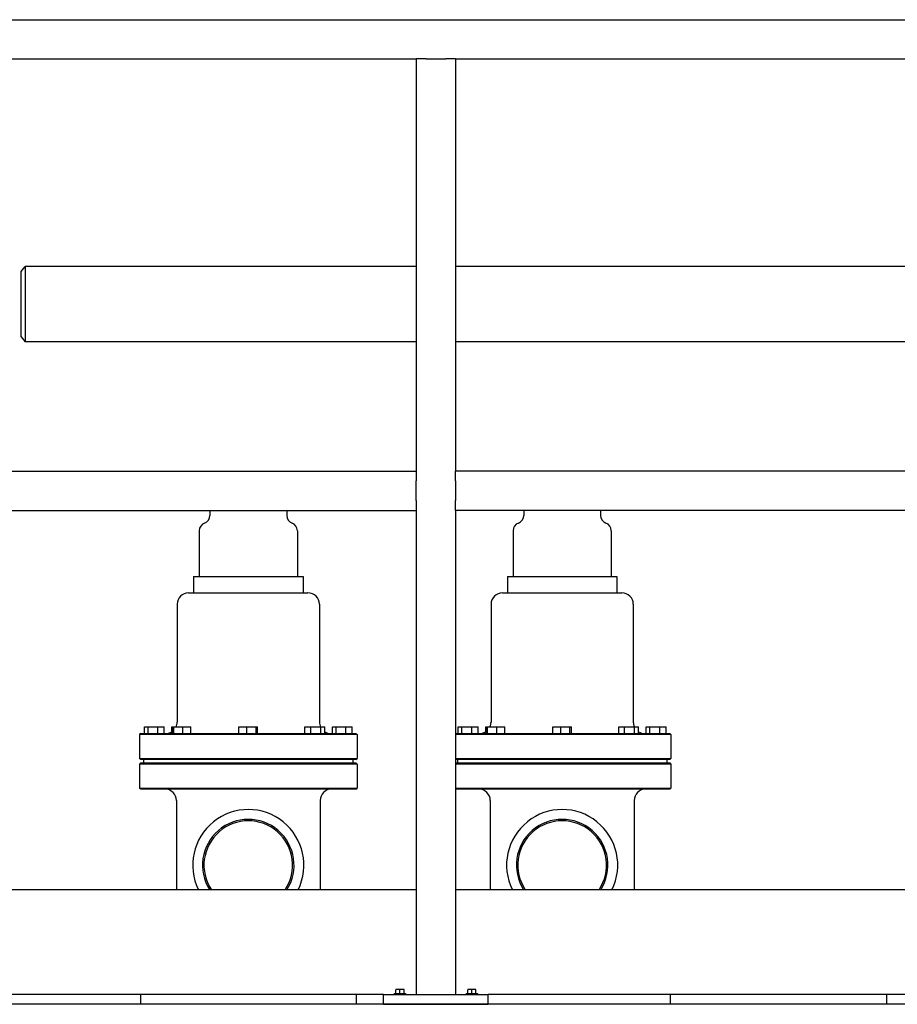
# Model space of a CAD drawing. Header units: inches. Extents: x 5 to 1128, y -85 to 748.
# Tile 509 of 656: x 662 to 696, y 336 to 374. Entities that reach past the tile are written whole.
import ezdxf

# ---------------------------------------------------------------- set-up
doc = ezdxf.new("R2010")
doc.units = ezdxf.units.IN
doc.header["$LTSCALE"] = 32
doc.header["$MEASUREMENT"] = 0
doc.layers.add('Visible (ANSI)', color=7, linetype='Continuous', lineweight=30)

msp = doc.modelspace()

# ---------------------------------------------------------------- linework, layer by layer
at = {"layer": 'Visible (ANSI)'}
for p, q in [((621.37563, 373.85867), (764.15563, 373.85867)), ((622.87563, 372.35867), (677.20313, 372.35867)), ((677.20313, 372.35867), (677.20313, 356.60867)), ((677.57813, 372.35867), (677.20313, 372.35867)), ((677.57813, 372.35867), (678.32813, 372.35867)), ((678.70313, 372.35867), (678.32813, 372.35867)), ((678.70313, 372.35867), (678.70313, 356.60867)), ((678.70313, 372.35867), (733.03063, 372.35867)), ((662.10313, 364.23367), (662.24701, 364.42117)), ((662.10313, 361.73367), (662.10313, 364.23367)), ((662.24701, 364.42117), (662.24701, 361.54617)), ((677.20313, 364.42117), (662.24701, 364.42117)), ((733.03063, 364.42117), (678.70313, 364.42117)), ((662.10313, 361.73367), (662.24701, 361.54617)), ((677.20313, 361.54617), (662.24701, 361.54617)), ((733.03063, 361.54617), (678.70313, 361.54617)), ((622.87563, 356.60867), (677.20313, 356.60867)), ((677.20313, 356.60867), (677.20313, 356.23367)), ((733.03063, 356.60867), (678.70313, 356.60867)), ((678.70313, 356.23367), (678.70313, 356.60867)), ((677.20313, 355.48367), (677.20313, 356.23367)), ((678.70313, 356.23367), (678.70313, 355.48367)), ((677.20313, 355.48367), (677.20313, 355.10867)), ((678.70313, 355.10867), (678.70313, 355.48367)), ((622.87563, 355.10867), (677.20313, 355.10867)), ((669.31188, 355.10867), (669.31188, 354.91789)), ((672.24938, 355.10867), (672.24938, 354.91789)), ((677.20313, 355.10867), (677.20313, 336.60867)), ((678.70313, 355.10867), (678.70313, 336.60867)), ((733.03063, 355.10867), (678.70313, 355.10867)), ((681.31188, 355.10867), (681.31188, 354.91789)), ((684.24938, 355.10867), (684.24938, 354.91789)), ((668.90563, 354.33242), (668.90563, 352.58242)), ((672.65563, 354.33242), (672.65563, 352.58242)), ((680.90563, 354.33242), (680.90563, 352.58242)), ((684.65563, 354.33242), (684.65563, 352.58242)), ((668.68688, 352.58242), (672.87438, 352.58242)), ((668.68688, 352.58242), (668.68688, 351.95742)), ((672.87438, 352.58242), (672.87438, 351.95742)), ((680.68688, 352.58242), (684.87438, 352.58242)), ((680.68688, 352.58242), (680.68688, 351.95742)), ((684.87438, 352.58242), (684.87438, 351.95742)), ((668.49938, 351.95742), (673.06188, 351.95742)), ((680.49938, 351.95742), (685.06188, 351.95742)), ((668.06188, 351.51992), (668.06188, 347.01992)), ((673.49938, 351.51992), (673.49938, 347.01992)), ((680.06188, 351.51992), (680.06188, 347.01992)), ((685.49938, 351.51992), (685.49938, 347.01992)), ((666.66605, 346.58242), (666.62438, 346.54075)), ((674.93688, 346.54075), (666.62438, 346.54075)), ((666.62438, 346.54075), (666.62438, 345.62409)), ((666.66605, 346.58242), (674.89522, 346.58242)), ((666.80927, 346.58242), (666.80927, 346.83242)), ((666.80927, 346.83242), (666.94823, 346.83242)), ((666.94823, 346.83242), (667.32585, 346.83242)), ((666.94823, 346.58242), (666.94823, 346.83242)), ((667.32585, 346.83242), (667.5645, 346.83242)), ((667.32585, 346.58242), (667.32585, 346.83242)), ((667.5645, 346.58242), (667.5645, 346.83242)), ((667.85982, 346.83242), (667.88962, 346.83242)), ((667.85982, 346.65117), (667.85982, 346.83242)), ((667.88962, 346.83242), (667.93176, 346.83242)), ((667.88962, 346.58242), (667.88962, 346.83242)), ((667.93176, 346.58242), (667.93176, 346.83242)), ((667.93176, 346.83242), (668.28161, 346.83242)), ((668.28161, 346.83242), (668.58932, 346.83242)), ((668.28161, 346.58242), (668.28161, 346.83242)), ((668.58932, 346.58242), (668.58932, 346.83242)), ((670.42483, 346.83242), (670.72308, 346.83242)), ((670.42483, 346.58242), (670.42483, 346.83242)), ((670.72308, 346.58242), (670.72308, 346.83242)), ((670.72308, 346.83242), (671.07888, 346.83242)), ((671.07888, 346.83242), (671.13643, 346.83242)), ((671.07888, 346.58242), (671.07888, 346.83242)), ((671.13643, 346.58242), (671.13643, 346.83242)), ((672.94215, 346.83242), (673.16847, 346.83242)), ((672.94215, 346.58242), (672.94215, 346.83242)), ((673.16847, 346.83242), (673.54812, 346.83242)), ((673.16847, 346.58242), (673.16847, 346.83242)), ((673.54812, 346.58242), (673.54812, 346.83242)), ((673.54812, 346.83242), (673.70144, 346.83242)), ((673.70144, 346.58242), (673.70144, 346.83242)), ((673.99677, 346.83242), (674.13573, 346.83242)), ((673.99677, 346.58242), (673.99677, 346.83242)), ((674.13573, 346.83242), (674.51335, 346.83242)), ((674.13573, 346.58242), (674.13573, 346.83242)), ((674.51335, 346.83242), (674.752, 346.83242)), ((674.51335, 346.58242), (674.51335, 346.83242)), ((674.752, 346.58242), (674.752, 346.83242)), ((674.89522, 346.58242), (674.93688, 346.54075)), ((674.93688, 346.54075), (674.93688, 345.62409)), ((678.70313, 346.58242), (686.89522, 346.58242)), ((686.93688, 346.54075), (678.70313, 346.54075)), ((678.80927, 346.58242), (678.80927, 346.83242)), ((678.80927, 346.83242), (678.94823, 346.83242)), ((678.94823, 346.83242), (679.32585, 346.83242)), ((678.94823, 346.58242), (678.94823, 346.83242)), ((679.32585, 346.83242), (679.5645, 346.83242)), ((679.32585, 346.58242), (679.32585, 346.83242)), ((679.5645, 346.58242), (679.5645, 346.83242)), ((679.85982, 346.83242), (679.88962, 346.83242)), ((679.85982, 346.65117), (679.85982, 346.83242)), ((679.88962, 346.83242), (679.93176, 346.83242)), ((679.88962, 346.58242), (679.88962, 346.83242)), ((679.93176, 346.58242), (679.93176, 346.83242)), ((679.93176, 346.83242), (680.28161, 346.83242)), ((680.28161, 346.83242), (680.58932, 346.83242)), ((680.28161, 346.58242), (680.28161, 346.83242)), ((680.58932, 346.58242), (680.58932, 346.83242)), ((682.42483, 346.83242), (682.72308, 346.83242)), ((682.42483, 346.58242), (682.42483, 346.83242)), ((682.72308, 346.58242), (682.72308, 346.83242)), ((682.72308, 346.83242), (683.07888, 346.83242)), ((683.07888, 346.83242), (683.13643, 346.83242)), ((683.07888, 346.58242), (683.07888, 346.83242)), ((683.13643, 346.58242), (683.13643, 346.83242)), ((684.94215, 346.83242), (685.16847, 346.83242)), ((684.94215, 346.58242), (684.94215, 346.83242)), ((685.16847, 346.83242), (685.54812, 346.83242)), ((685.16847, 346.58242), (685.16847, 346.83242)), ((685.54812, 346.58242), (685.54812, 346.83242)), ((685.54812, 346.83242), (685.70144, 346.83242)), ((685.70144, 346.58242), (685.70144, 346.83242)), ((685.99677, 346.83242), (686.13573, 346.83242)), ((685.99677, 346.58242), (685.99677, 346.83242)), ((686.13573, 346.83242), (686.51335, 346.83242)), ((686.13573, 346.58242), (686.13573, 346.83242)), ((686.51335, 346.83242), (686.752, 346.83242)), ((686.51335, 346.58242), (686.51335, 346.83242)), ((686.752, 346.58242), (686.752, 346.83242)), ((686.89522, 346.58242), (686.93688, 346.54075)), ((686.93688, 346.54075), (686.93688, 345.62409)), ((666.62438, 345.62409), (674.93688, 345.62409)), ((666.66605, 345.58242), (666.62438, 345.62409)), ((666.66605, 345.45742), (666.62438, 345.41575)), ((674.93688, 345.41575), (666.62438, 345.41575)), ((666.62438, 345.41575), (666.62438, 344.49909)), ((674.89522, 345.58242), (666.66605, 345.58242)), ((666.66605, 345.45742), (674.89522, 345.45742)), ((666.78063, 345.58242), (666.78063, 345.45742)), ((674.78063, 345.58242), (674.78063, 345.45742)), ((674.89522, 345.58242), (674.93688, 345.62409)), ((674.89522, 345.45742), (674.93688, 345.41575)), ((674.93688, 345.41575), (674.93688, 344.49909)), ((678.70313, 345.62409), (686.93688, 345.62409)), ((686.89522, 345.58242), (678.70313, 345.58242)), ((678.70313, 345.45742), (686.89522, 345.45742)), ((686.93688, 345.41575), (678.70313, 345.41575)), ((678.78063, 345.58242), (678.78063, 345.45742)), ((686.78063, 345.58242), (686.78063, 345.45742)), ((686.89522, 345.58242), (686.93688, 345.62409)), ((686.89522, 345.45742), (686.93688, 345.41575)), ((686.93688, 345.41575), (686.93688, 344.49909)), ((666.62438, 344.49909), (674.93688, 344.49909)), ((666.66605, 344.45742), (666.62438, 344.49909)), ((674.89522, 344.45742), (666.66605, 344.45742)), ((674.89522, 344.45742), (674.93688, 344.49909)), ((678.70313, 344.49909), (686.93688, 344.49909)), ((686.89522, 344.45742), (678.70313, 344.45742)), ((686.89522, 344.45742), (686.93688, 344.49909)), ((668.03063, 344.01992), (668.03063, 340.60867)), ((673.53063, 344.01992), (673.53063, 340.60867)), ((680.03063, 344.01992), (680.03063, 340.60867)), ((685.53063, 344.01992), (685.53063, 340.60867)), ((677.20313, 340.60867), (622.87563, 340.60867)), ((733.03063, 340.60867), (678.70313, 340.60867)), ((676.50013, 336.80267), (676.42213, 336.80267)), ((676.42213, 336.80267), (676.42213, 336.78345)), ((676.42213, 336.64767), (676.42213, 336.78345)), ((676.65613, 336.80267), (676.50013, 336.80267)), ((676.57813, 336.64767), (676.57813, 336.78345)), ((676.73413, 336.80267), (676.65613, 336.80267)), ((676.73413, 336.78345), (676.73413, 336.80267)), ((676.73413, 336.64767), (676.73413, 336.78345)), ((679.25013, 336.80267), (679.17213, 336.80267)), ((679.17213, 336.80267), (679.17213, 336.78345)), ((679.17213, 336.64767), (679.17213, 336.78345)), ((679.40613, 336.80267), (679.25013, 336.80267)), ((679.32813, 336.64767), (679.32813, 336.78345)), ((679.48413, 336.80267), (679.40613, 336.80267)), ((679.48413, 336.78345), (679.48413, 336.80267)), ((679.48413, 336.64767), (679.48413, 336.78345)), ((675.95313, 336.60867), (624.12563, 336.60867)), ((666.65563, 336.60867), (666.65563, 336.23367)), ((674.90563, 336.60867), (674.90563, 336.23367)), ((675.95313, 336.60867), (679.95313, 336.60867)), ((675.95313, 336.23367), (675.95313, 336.60867)), ((676.36213, 336.64767), (676.79413, 336.64767)), ((676.36213, 336.64767), (676.36213, 336.60867)), ((676.79413, 336.64767), (676.79413, 336.60867)), ((679.11213, 336.64767), (679.54413, 336.64767)), ((679.11213, 336.64767), (679.11213, 336.60867)), ((679.54413, 336.64767), (679.54413, 336.60867)), ((731.78063, 336.60867), (679.95313, 336.60867)), ((679.95313, 336.23367), (679.95313, 336.60867)), ((686.90563, 336.60867), (686.90563, 336.23367)), ((695.18688, 336.23367), (695.18688, 336.60867)), ((765.78063, 336.23367), (455.78063, 336.23367)), ((675.95313, 336.23367), (679.95313, 336.23367))]:
    msp.add_line(p, q, dxfattribs=at)
for centre, radius, start, end in [((668.99938, 354.91789), 0.3125, 290.487315, 0), ((672.56188, 354.91789), 0.3125, 180, 249.512685), ((680.99938, 354.91789), 0.3125, 290.487315, 0), ((684.56188, 354.91789), 0.3125, 180, 249.512685), ((669.21813, 354.33242), 0.3125, 110.487315, 180), ((672.34313, 354.33242), 0.3125, 0, 69.512685), ((681.21813, 354.33242), 0.3125, 110.487315, 180), ((684.34313, 354.33242), 0.3125, 0, 69.512685), ((668.49938, 351.51992), 0.4375, 90, 180), ((673.06188, 351.51992), 0.4375, 0, 90), ((680.49938, 351.51992), 0.4375, 90, 180), ((685.06188, 351.51992), 0.4375, 0, 90), ((667.62438, 347.01992), 0.4375, 334.623066, 0), ((673.93688, 347.01992), 0.4375, 180, 205.376934), ((679.62438, 347.01992), 0.4375, 334.623066, 0), ((685.93688, 347.01992), 0.4375, 180, 205.376934), ((667.62438, 347.01992), 0.4375, 270, 307.318572), ((673.93688, 347.01992), 0.4375, 237.442211, 270), ((679.62438, 347.01992), 0.4375, 270, 307.318572), ((685.93688, 347.01992), 0.4375, 237.442211, 270), ((667.59313, 344.01992), 0.4375, 0, 90), ((673.96813, 344.01992), 0.4375, 90, 180), ((679.59313, 344.01992), 0.4375, 0, 90), ((685.96813, 344.01992), 0.4375, 90, 180), ((670.78063, 341.55117), 2.125, 333.670711, 206.329289), ((682.78063, 341.55117), 2.125, 333.670711, 206.329289), ((670.78063, 341.55117), 1.75, 327.413557, 212.586443), ((670.78063, 341.55117), 1.69542, 326.226708, 213.773292), ((682.78063, 341.55117), 1.75, 327.413557, 212.586443), ((682.78063, 341.55117), 1.69542, 326.226708, 213.773292)]:
    msp.add_arc(centre, radius, start, end, dxfattribs=at)
for centre, start_param, end_param in [((676.50013, 336.58205), 0, 0.42053434), ((676.50013, 336.58205), 5.86265097, 6.28318531), ((676.65613, 336.58205), 0, 0.42053434), ((676.65613, 336.58205), 5.86265097, 6.28318531), ((679.25013, 336.58205), 0, 0.42053434), ((679.25013, 336.58205), 5.86265097, 6.28318531), ((679.40613, 336.58205), 0, 0.42053434), ((679.40613, 336.58205), 5.86265097, 6.28318531)]:
    msp.add_ellipse(centre, major_axis=(0, 0.22062), ratio=0.8660254, start_param=start_param, end_param=end_param, dxfattribs=at)

doc.saveas('drawing.dxf')
